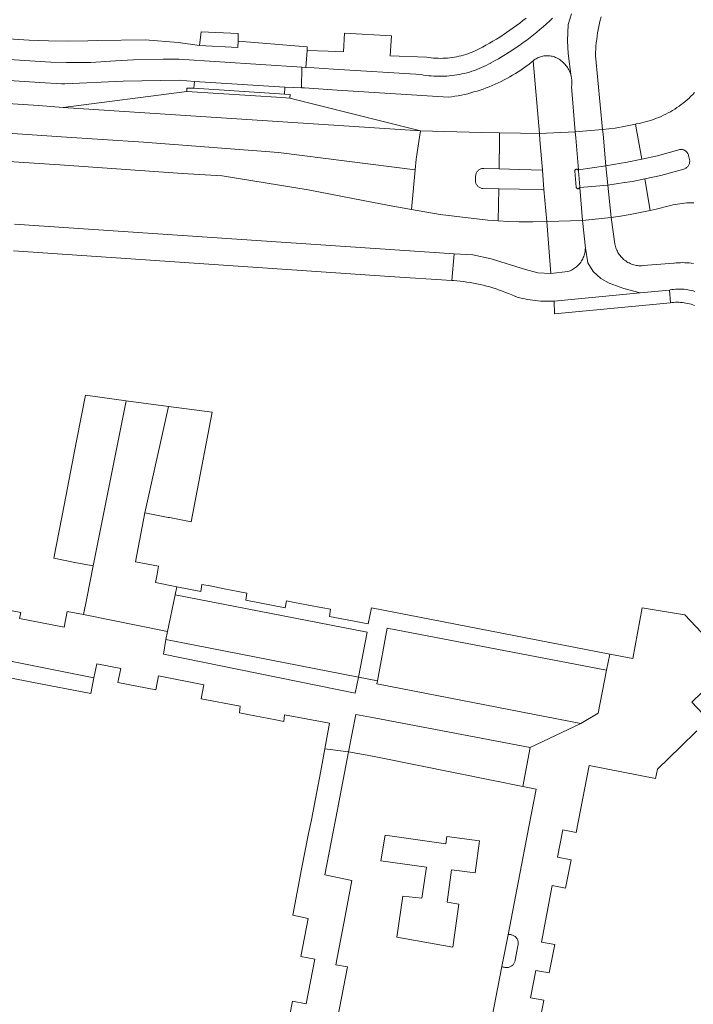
# Model space of a CAD drawing. Extents: x 146402 to 164798, y 455483 to 464134.
# Tile 314 of 575: x 158357 to 158442, y 460355 to 460479. Entities that reach past the tile are written whole.
import ezdxf

# ---------------------------------------------------------------- set-up
doc = ezdxf.new("R2010")
doc.units = 0
doc.header["$LTSCALE"] = 0.2
for name, color, linetype, lineweight in [('B-XX-VH-VERHARDING_ASFALT-GV', 252, 'CONTINUOUS', 18), ('B-XX-VH-VERHARDING_BETONSTRAATSTEEN-GV', 252, 'CONTINUOUS', 18), ('B-XX-VH-VERHARDING_TEGEL-GV', 252, 'CONTINUOUS', 18), ('B-XX-VH-VERHARDING_TEGEL_RUBBER-GV', 252, 'CONTINUOUS', 18)]:
    doc.layers.add(name, color=color, linetype=linetype, lineweight=lineweight)

msp = doc.modelspace()

# ---------------------------------------------------------------- linework, layer by layer
at = {"layer": 'B-XX-VH-VERHARDING_ASFALT-GV'}
for points in [[(158275.821, 460479.007), (158265.624, 460479.661), (158265.47, 460477.2), (158268.42, 460473.99), (158270.92, 460473.86), (158274.05, 460476.56), (158275.62, 460476.45), (158359.6, 460471.01), (158362.3, 460470.83), (158362.734, 460470.848), (158370.057, 460471.159), (158377.062, 460471.294), (158378.984, 460471.132), (158390.349, 460470.427), (158392.45, 460470.353), (158392.453, 460472.932), (158377.039, 460473.933), (158375.067, 460473.935), (158371.334, 460473.826), (158369.08, 460473.701), (158366.012, 460473.526), (158362.94, 460473.496), (158360.974, 460473.553), (158359.01, 460473.67)], [(158270.92, 460473.86), (158268.42, 460473.99), (158268.344, 460473.048), (158268.141, 460470.517), (158275.247, 460470.104), (158362.301, 460464.19), (158372.582, 460463.539), (158389.53, 460462.216), (158406.682, 460460.039), (158406.807, 460461.374), (158407.238, 460464.156), (158407.359, 460464.934), (158362.517, 460467.884), (158359.41, 460468.11), (158279.12, 460473.3), (158275.39, 460473.52), (158275.1, 460473.54), (158273.11, 460473.69)], [(158275.247, 460470.104), (158268.141, 460470.517), (158267.845, 460466.817), (158270.412, 460466.635), (158272.523, 460466.501), (158274.462, 460466.397), (158281.625, 460465.911), (158362.108, 460460.665), (158377.484, 460459.595), (158382.484, 460459.277), (158393.285, 460457.535), (158401.481, 460455.949), (158403.909, 460455.491), (158406.219, 460455.09), (158406.682, 460460.039), (158389.53, 460462.216), (158372.582, 460463.539), (158362.301, 460464.19)], [(158414.984, 460464.723), (158407.359, 460464.934), (158407.238, 460464.156), (158406.807, 460461.374), (158406.682, 460460.039), (158406.219, 460455.09), (158409.844, 460454.461), (158415.822, 460453.725), (158416.47, 460453.68), (158417.119, 460453.641), (158417.198, 460457.679), (158415.18, 460457.709), (158415.14, 460457.714), (158415.052, 460457.729), (158414.964, 460457.753), (158414.88, 460457.784), (158414.798, 460457.823), (158414.72, 460457.869), (158414.647, 460457.921), (158414.579, 460457.979), (158414.516, 460458.044), (158414.458, 460458.114), (158414.408, 460458.188), (158414.364, 460458.267), (158414.327, 460458.35), (158414.298, 460458.435), (158414.276, 460458.523), (158414.263, 460458.612), (158414.257, 460458.702), (158414.259, 460458.792), (158414.285, 460459.229), (158414.287, 460459.275), (158414.296, 460459.365), (158414.313, 460459.454), (158414.338, 460459.541), (158414.371, 460459.625), (158414.41, 460459.706), (158414.457, 460459.783), (158414.511, 460459.856), (158414.571, 460459.923), (158414.636, 460459.986), (158414.707, 460460.042), (158414.782, 460460.091), (158414.862, 460460.134), (158414.945, 460460.17), (158415.03, 460460.198), (158415.118, 460460.218), (158415.208, 460460.231), (158415.298, 460460.235), (158417.246, 460460.179), (158417.278, 460463.877), (158417.285, 460464.691)], [(158419.913, 460464.654), (158417.285, 460464.691), (158417.278, 460463.877), (158417.246, 460460.179), (158419.845, 460460.104), (158422.665, 460460.022), (158422.354, 460463.795), (158422.286, 460464.621)], [(158426.845, 460464.046), (158426.781, 460464.811), (158422.286, 460464.621), (158422.354, 460463.795), (158422.665, 460460.022), (158422.865, 460457.594), (158423.206, 460453.565), (158427.714, 460453.683), (158427.359, 460457.833), (158427.34, 460457.832), (158427.333, 460457.812), (158427.312, 460457.775), (158427.285, 460457.742), (158427.252, 460457.716), (158427.214, 460457.696), (158427.174, 460457.683), (158427.132, 460457.678), (158427.09, 460457.681), (158427.049, 460457.692), (158427.011, 460457.711), (158426.977, 460457.736), (158426.948, 460457.768), (158426.926, 460457.804), (158426.911, 460457.843), (158426.903, 460457.885), (158426.746, 460459.867), (158426.743, 460459.891), (158426.745, 460459.934), (158426.755, 460459.975), (158426.772, 460460.014), (158426.796, 460460.049), (158426.826, 460460.079), (158426.861, 460460.102), (158426.9, 460460.119), (158426.942, 460460.128), (158426.984, 460460.129), (158427.026, 460460.122), (158427.066, 460460.108), (158427.103, 460460.086), (158427.134, 460460.058), (158427.147, 460460.041), (158427.183, 460460.046)], [(158430.22, 460465.098), (158430.219, 460465.106), (158426.781, 460464.811), (158426.845, 460464.046), (158427.183, 460460.046), (158430.645, 460460.551), (158430.275, 460464.504)], [(158434.49, 460465.067), (158434.365, 460465.784), (158433.093, 460465.509), (158431.811, 460465.29), (158431.017, 460465.183), (158430.22, 460465.098), (158430.275, 460464.504), (158430.645, 460460.551), (158432.562, 460460.884), (158433.101, 460460.977), (158435.126, 460461.406)], [(158430.872, 460458.114), (158430.645, 460460.551), (158427.183, 460460.046), (158427.147, 460460.041), (158427.16, 460460.024), (158427.179, 460459.986), (158427.191, 460459.945), (158427.195, 460459.903), (158427.352, 460457.921), (158427.352, 460457.894), (158427.347, 460457.852), (158427.34, 460457.832), (158427.359, 460457.833)], [(158436.203, 460454.964), (158435.512, 460458.921), (158433.978, 460458.597), (158432.974, 460458.441), (158430.872, 460458.114), (158431.288, 460454.057), (158432.479, 460454.254), (158433.668, 460454.465), (158434.937, 460454.707)], [(158419.798, 460457.64), (158417.198, 460457.679), (158417.119, 460453.641), (158418.432, 460453.581), (158419.747, 460453.544), (158421.477, 460453.534), (158423.206, 460453.565), (158422.865, 460457.594)], [(158431.288, 460454.057), (158430.872, 460458.114), (158427.359, 460457.833), (158427.714, 460453.683)], [(158428.381, 460448.392), (158428.058, 460450.234), (158428.054, 460450.111), (158428.041, 460449.953), (158428.021, 460449.796), (158427.992, 460449.641), (158427.956, 460449.486), (158427.912, 460449.334), (158427.86, 460449.185), (158427.801, 460449.038), (158427.735, 460448.894), (158427.661, 460448.754), (158427.58, 460448.618), (158427.493, 460448.486), (158427.399, 460448.358), (158427.299, 460448.236), (158427.192, 460448.119), (158427.08, 460448.007), (158426.962, 460447.901), (158426.84, 460447.801), (158426.712, 460447.707), (158426.58, 460447.62), (158426.443, 460447.54), (158426.303, 460447.467), (158426.159, 460447.401), (158426.012, 460447.342), (158425.862, 460447.291), (158423.734, 460447.043), (158422.112, 460447.148), (158420.536, 460447.542), (158416.219, 460448.879), (158413.93, 460449.395), (158411.587, 460449.535), (158411.28, 460446.176), (158411.52, 460446.161), (158411.938, 460446.127), (158412.355, 460446.086), (158412.772, 460446.037), (158413.187, 460445.98), (158413.602, 460445.915), (158414.014, 460445.842), (158414.426, 460445.761), (158414.836, 460445.672), (158415.244, 460445.576), (158415.65, 460445.471), (158416.054, 460445.359), (158416.456, 460445.24), (158416.856, 460445.113), (158417.253, 460444.978), (158417.648, 460444.835), (158418.039, 460444.685), (158418.428, 460444.528), (158418.814, 460444.363), (158419.196, 460444.191), (158419.512, 460444.096), (158419.83, 460444.008), (158420.15, 460443.929), (158420.472, 460443.857), (158420.796, 460443.793), (158421.121, 460443.736), (158421.447, 460443.688), (158421.775, 460443.648), (158422.103, 460443.615), (158422.432, 460443.591), (158422.761, 460443.574), (158423.091, 460443.566), (158423.421, 460443.565), (158423.751, 460443.573), (158424.08, 460443.588), (158424.128, 460443.591), (158434.942, 460444.627), (158432.867, 460445.188), (158431.041, 460445.829), (158429.984, 460446.438), (158429.022, 460447.303)]]:
    msp.add_lwpolyline(points, close=True, dxfattribs=at)
for points in [[(158275.821, 460479.007), (158359.01, 460473.67), (158360.974, 460473.553), (158362.94, 460473.496), (158366.012, 460473.526), (158369.08, 460473.701), (158371.334, 460473.826), (158375.067, 460473.935), (158377.039, 460473.933), (158392.453, 460472.932), (158392.979, 460472.897), (158393.126, 460475.035), (158393.148, 460475.492), (158384.502, 460476.194), (158384.424, 460475.411), (158379.612, 460475.654), (158376.95, 460476.005), (158372.814, 460476.339), (158366.817, 460476.287), (158365.594, 460476.226), (158363.146, 460476.179), (158360.697, 460476.207), (158358.25, 460476.31), (158306.87, 460479.59)], [(158423.941, 460479.066), (158423.553, 460478.701), (158423.16, 460478.342), (158422.762, 460477.989), (158422.358, 460477.642), (158421.949, 460477.301), (158421.535, 460476.966), (158421.117, 460476.638), (158420.693, 460476.316), (158420.264, 460476), (158419.831, 460475.691), (158419.393, 460475.388), (158418.951, 460475.092), (158418.504, 460474.803), (158418.053, 460474.52), (158417.598, 460474.244), (158417.139, 460473.975), (158416.675, 460473.713), (158416.208, 460473.458), (158416.185, 460473.445), (158415.901, 460473.291), (158415.614, 460473.143), (158415.323, 460473.003), (158415.028, 460472.87), (158414.731, 460472.744), (158414.43, 460472.626), (158414.126, 460472.515), (158413.82, 460472.411), (158413.512, 460472.315), (158413.201, 460472.227), (158412.888, 460472.147), (158412.573, 460472.074), (158412.256, 460472.01), (158411.938, 460471.953), (158411.619, 460471.904), (158411.298, 460471.863), (158410.977, 460471.83), (158410.655, 460471.804), (158410.332, 460471.787), (158410.009, 460471.778), (158409.686, 460471.777), (158409.363, 460471.784), (158409.04, 460471.799), (158408.718, 460471.821), (158408.396, 460471.852), (158408.075, 460471.891), (158407.755, 460471.938), (158407.437, 460471.992), (158396.465, 460472.669), (158394.021, 460472.83), (158392.979, 460472.897), (158392.453, 460472.932), (158392.45, 460470.353), (158392.812, 460470.34), (158396.887, 460470.047), (158410.885, 460469.157), (158411.289, 460469.211), (158411.692, 460469.273), (158412.093, 460469.343), (158412.493, 460469.421), (158412.892, 460469.507), (158413.288, 460469.601), (158413.683, 460469.702), (158414.076, 460469.811), (158414.466, 460469.928), (158414.854, 460470.052), (158415.24, 460470.184), (158415.623, 460470.323), (158416.003, 460470.47), (158416.38, 460470.625), (158416.754, 460470.787), (158417.125, 460470.956), (158417.492, 460471.132), (158417.856, 460471.316), (158418.216, 460471.506), (158418.573, 460471.704), (158418.925, 460471.909), (158419.273, 460472.12), (158419.617, 460472.338), (158419.957, 460472.563), (158420.293, 460472.795), (158420.623, 460473.033), (158420.949, 460473.278), (158421.27, 460473.529), (158421.493, 460473.709), (158421.523, 460473.734), (158421.64, 460473.825), (158421.762, 460473.909), (158421.889, 460473.987), (158422.019, 460474.058), (158422.153, 460474.121), (158422.291, 460474.178), (158422.431, 460474.227), (158422.574, 460474.268), (158422.718, 460474.302), (158422.864, 460474.327), (158423.012, 460474.345), (158423.16, 460474.355), (158423.308, 460474.356), (158423.457, 460474.35), (158423.604, 460474.336), (158423.751, 460474.314), (158423.897, 460474.284), (158424.04, 460474.246), (158424.181, 460474.201), (158424.32, 460474.148), (158424.456, 460474.088), (158424.588, 460474.02), (158424.612, 460474.007), (158424.755, 460473.921), (158424.894, 460473.829), (158425.028, 460473.73), (158425.157, 460473.625), (158425.281, 460473.514), (158425.4, 460473.397), (158425.512, 460473.275), (158425.619, 460473.147), (158425.72, 460473.014), (158425.814, 460472.877), (158425.901, 460472.735), (158425.981, 460472.589), (158426.055, 460472.44), (158426.121, 460472.287), (158426.179, 460472.131), (158426.231, 460471.972), (158426.274, 460471.812), (158426.293, 460471.73), (158425.906, 460474.634), (158425.827, 460476.208), (158425.906, 460478.255), (158426.299, 460479.593)], [(158426.299, 460479.593), (158425.906, 460478.255), (158425.827, 460476.208), (158425.906, 460474.634), (158426.293, 460471.73), (158426.31, 460471.649), (158426.337, 460471.485), (158426.357, 460471.319), (158426.369, 460471.153), (158426.373, 460470.987), (158426.369, 460470.82), (158426.357, 460470.654), (158426.337, 460470.489), (158426.781, 460464.811), (158430.219, 460465.106), (158429.318, 460474.376), (158429.334, 460474.752), (158429.358, 460475.165), (158429.391, 460475.578), (158429.431, 460475.989), (158429.48, 460476.4), (158429.536, 460476.809), (158429.601, 460477.218), (158429.673, 460477.625), (158429.753, 460478.031), (158429.841, 460478.435), (158429.937, 460478.837), (158430.041, 460479.238)], [(158441.76, 460469.738), (158441.536, 460469.506), (158441.306, 460469.278), (158441.071, 460469.057), (158440.83, 460468.841), (158440.584, 460468.632), (158440.333, 460468.428), (158440.076, 460468.231), (158439.815, 460468.04), (158439.55, 460467.856), (158439.28, 460467.678), (158439.005, 460467.508), (158438.727, 460467.343), (158438.444, 460467.187), (158438.158, 460467.036), (158437.868, 460466.894), (158437.574, 460466.758), (158437.278, 460466.629), (158436.978, 460466.508), (158436.675, 460466.395), (158436.37, 460466.289), (158436.062, 460466.19), (158435.752, 460466.1), (158435.439, 460466.016), (158435.125, 460465.941), (158434.809, 460465.874), (158434.491, 460465.814), (158434.428, 460465.799), (158434.365, 460465.784), (158434.49, 460465.067), (158435.126, 460461.406), (158437.105, 460461.825), (158439.801, 460462.566), (158439.88, 460462.584), (158439.968, 460462.596), (158440.056, 460462.6), (158440.145, 460462.597), (158440.232, 460462.585), (158440.319, 460462.565), (158440.403, 460462.538), (158440.484, 460462.503), (158440.562, 460462.461), (158440.635, 460462.412), (158440.705, 460462.357), (158440.768, 460462.295), (158440.826, 460462.228), (158440.878, 460462.157), (158440.923, 460462.08), (158440.961, 460462.001), (158440.991, 460461.917), (158441.014, 460461.832), (158441.141, 460461.332), (158441.146, 460461.304), (158441.155, 460461.212), (158441.156, 460461.12), (158441.149, 460461.028), (158441.135, 460460.938), (158441.112, 460460.849), (158441.082, 460460.762), (158441.044, 460460.678), (158441, 460460.598), (158440.948, 460460.522), (158440.89, 460460.45), (158440.826, 460460.384), (158440.757, 460460.324), (158440.682, 460460.27), (158440.603, 460460.223), (158440.521, 460460.183), (158440.435, 460460.15), (158437.532, 460459.348), (158435.512, 460458.921), (158436.203, 460454.964), (158436.584, 460455.044), (158436.964, 460455.126), (158438.589, 460455.527), (158438.759, 460455.572), (158439.045, 460455.642), (158439.333, 460455.703), (158439.623, 460455.758), (158439.914, 460455.804), (158440.206, 460455.842), (158440.499, 460455.872), (158440.793, 460455.894), (158441.087, 460455.908), (158441.382, 460455.915), (158441.676, 460455.913)], [(158441.623, 460448.308), (158441.356, 460448.344), (158441.087, 460448.372), (158440.818, 460448.392), (158440.548, 460448.405), (158440.278, 460448.409), (158440.008, 460448.405), (158439.738, 460448.394), (158439.468, 460448.374), (158439.2, 460448.346), (158439.149, 460448.34), (158435.297, 460448.036), (158435.267, 460448.034), (158435.105, 460448.025), (158434.943, 460448.024), (158434.781, 460448.031), (158434.62, 460448.046), (158434.459, 460448.07), (158434.3, 460448.101), (158434.143, 460448.139), (158433.987, 460448.186), (158433.834, 460448.24), (158433.685, 460448.302), (158433.538, 460448.371), (158433.395, 460448.447), (158433.255, 460448.53), (158433.12, 460448.62), (158432.99, 460448.716), (158432.865, 460448.819), (158432.744, 460448.928), (158432.63, 460449.042), (158432.521, 460449.163), (158432.418, 460449.288), (158432.321, 460449.418), (158432.231, 460449.553), (158432.148, 460449.692), (158432.071, 460449.835), (158432.002, 460449.982), (158431.94, 460450.132), (158431.886, 460450.284), (158431.839, 460450.44), (158431.8, 460450.597), (158431.769, 460450.756), (158431.288, 460454.057), (158427.714, 460453.683), (158428.058, 460450.234), (158428.381, 460448.392), (158429.022, 460447.303), (158429.984, 460446.438), (158431.041, 460445.829), (158432.867, 460445.188), (158434.942, 460444.627), (158438.602, 460444.978), (158438.692, 460444.995), (158438.913, 460445.033), (158439.135, 460445.062), (158439.358, 460445.083), (158439.582, 460445.097), (158439.806, 460445.102), (158440.031, 460445.099), (158440.255, 460445.089), (158440.478, 460445.07), (158440.701, 460445.043), (158440.923, 460445.009), (158441.143, 460444.967), (158441.361, 460444.916), (158441.578, 460444.859), (158441.793, 460444.793)], [(158356.27, 460449.904), (158403.474, 460446.678), (158411.28, 460446.176), (158411.587, 460449.535), (158356.408, 460453.254)]]:
    msp.add_lwpolyline(points, dxfattribs=at)
at = {"layer": 'B-XX-VH-VERHARDING_BETONSTRAATSTEEN-GV'}
for points in [[(158389.95, 460469.12), (158378.034, 460469.853), (158362.517, 460467.884), (158407.359, 460464.934), (158390.974, 460469.045)], [(158378.932, 460470.273), (158378.032, 460470.305), (158378.034, 460469.853), (158389.95, 460469.12), (158390.974, 460469.045), (158391.002, 460469.478), (158390.292, 460469.557)], [(158440.145, 460462.597), (158440.056, 460462.6), (158439.968, 460462.596), (158439.88, 460462.584), (158439.801, 460462.566), (158437.105, 460461.825), (158435.126, 460461.406), (158433.101, 460460.977), (158432.562, 460460.884), (158430.645, 460460.551), (158430.872, 460458.114), (158432.974, 460458.441), (158433.978, 460458.597), (158435.512, 460458.921), (158437.532, 460459.348), (158440.435, 460460.15), (158440.521, 460460.183), (158440.603, 460460.223), (158440.682, 460460.27), (158440.757, 460460.324), (158440.826, 460460.384), (158440.89, 460460.45), (158440.948, 460460.522), (158441, 460460.598), (158441.044, 460460.678), (158441.082, 460460.762), (158441.112, 460460.849), (158441.135, 460460.938), (158441.149, 460461.028), (158441.156, 460461.12), (158441.155, 460461.212), (158441.146, 460461.304), (158441.141, 460461.332), (158441.014, 460461.832), (158440.991, 460461.917), (158440.961, 460462.001), (158440.923, 460462.08), (158440.878, 460462.157), (158440.826, 460462.228), (158440.768, 460462.295), (158440.705, 460462.357), (158440.635, 460462.412), (158440.562, 460462.461), (158440.484, 460462.503), (158440.403, 460462.538), (158440.319, 460462.565), (158440.232, 460462.585)], [(158417.246, 460460.179), (158415.298, 460460.235), (158415.208, 460460.231), (158415.118, 460460.218), (158415.03, 460460.198), (158414.945, 460460.17), (158414.862, 460460.134), (158414.782, 460460.091), (158414.707, 460460.042), (158414.636, 460459.986), (158414.571, 460459.923), (158414.511, 460459.856), (158414.457, 460459.783), (158414.41, 460459.706), (158414.371, 460459.625), (158414.338, 460459.541), (158414.313, 460459.454), (158414.296, 460459.365), (158414.287, 460459.275), (158414.285, 460459.229), (158414.259, 460458.792), (158414.257, 460458.702), (158414.263, 460458.612), (158414.276, 460458.523), (158414.298, 460458.435), (158414.327, 460458.35), (158414.364, 460458.267), (158414.408, 460458.188), (158414.458, 460458.114), (158414.516, 460458.044), (158414.579, 460457.979), (158414.647, 460457.921), (158414.72, 460457.869), (158414.798, 460457.823), (158414.88, 460457.784), (158414.964, 460457.753), (158415.052, 460457.729), (158415.14, 460457.714), (158415.18, 460457.709), (158417.198, 460457.679), (158419.798, 460457.64), (158422.865, 460457.594), (158422.665, 460460.022), (158419.845, 460460.104)], [(158427.026, 460460.122), (158426.984, 460460.129), (158426.942, 460460.128), (158426.9, 460460.119), (158426.861, 460460.102), (158426.826, 460460.079), (158426.796, 460460.049), (158426.772, 460460.014), (158426.755, 460459.975), (158426.745, 460459.934), (158426.743, 460459.891), (158426.746, 460459.867), (158426.903, 460457.885), (158426.911, 460457.843), (158426.926, 460457.804), (158426.948, 460457.768), (158426.977, 460457.736), (158427.011, 460457.711), (158427.049, 460457.692), (158427.09, 460457.681), (158427.132, 460457.678), (158427.174, 460457.683), (158427.214, 460457.696), (158427.252, 460457.716), (158427.285, 460457.742), (158427.312, 460457.775), (158427.333, 460457.812), (158427.34, 460457.832), (158427.347, 460457.852), (158427.352, 460457.894), (158427.352, 460457.921), (158427.195, 460459.903), (158427.191, 460459.945), (158427.179, 460459.986), (158427.16, 460460.024), (158427.147, 460460.041), (158427.134, 460460.058), (158427.103, 460460.086), (158427.066, 460460.108)], [(158438.725, 460443.386), (158438.602, 460444.978), (158434.942, 460444.627), (158424.128, 460443.591), (158424.196, 460441.974)], [(158370.441, 460431.1), (158365.31, 460431.79), (158364.178, 460426.058), (158362.701, 460418.209), (158361.35, 460411.33), (158364.2, 460410.78), (158366.29, 460410.37)], [(158375.728, 460430.39), (158370.441, 460431.1), (158366.29, 460410.37), (158365.5, 460406.34), (158365.09, 460404.27), (158375.615, 460402.159), (158376.58, 460406.74), (158376.77, 460407.76), (158374.107, 460408.282), (158374.307, 460409.332), (158374.5, 460410.33), (158371.588, 460410.892), (158372.782, 460417.032)], [(158381.23, 460429.65), (158375.728, 460430.39), (158372.782, 460417.032), (158375.68, 460416.47), (158375.86, 460416.435), (158378.58, 460415.91), (158379.34, 460419.83)], [(158366.381, 460396.331), (158337.048, 460402.201), (158336.727, 460400.067), (158336.721, 460400.033), (158339.32, 460399.57), (158346.78, 460398.14), (158351.374, 460397.225), (158355.828, 460396.355), (158358.57, 460395.82), (158365.98, 460394.372)], [(158399.59, 460396.43), (158375.4, 460401.14), (158375.107, 460399.325), (158399.161, 460394.426)], [(158401.56, 460391.313), (158399.237, 460391.753), (158398.34, 460387.07), (158400.689, 460386.625), (158402.19, 460386.34), (158416.49, 460383.46), (158420.231, 460382.719), (158421.14, 460387.604)], [(158418.644, 460364.147), (158418.55, 460364.151), (158418.456, 460364.148), (158418.363, 460364.136), (158418.349, 460364.134), (158417.59, 460360.152), (158417.674, 460360.109), (158417.762, 460360.072), (158417.852, 460360.044), (158417.945, 460360.023), (158418.039, 460360.01), (158418.134, 460360.004), (158418.229, 460360.007), (158418.323, 460360.018), (158418.416, 460360.037), (158418.507, 460360.063), (158418.596, 460360.097), (158418.681, 460360.139), (158418.763, 460360.187), (158418.84, 460360.242), (158418.912, 460360.304), (158418.979, 460360.371), (158419.04, 460360.444), (158419.095, 460360.521), (158419.143, 460360.603), (158419.184, 460360.689), (158419.217, 460360.777), (158419.243, 460360.869), (158419.255, 460360.925), (158419.592, 460362.713), (158419.617, 460362.804), (158419.634, 460362.896), (158419.643, 460362.989), (158419.644, 460363.083), (158419.637, 460363.177), (158419.622, 460363.269), (158419.6, 460363.361), (158419.569, 460363.449), (158419.532, 460363.535), (158419.487, 460363.618), (158419.435, 460363.696), (158419.377, 460363.769), (158419.313, 460363.838), (158419.243, 460363.9), (158419.168, 460363.957), (158419.088, 460364.007), (158419.005, 460364.05), (158418.918, 460364.085), (158418.828, 460364.114), (158418.737, 460364.134)]]:
    msp.add_lwpolyline(points, close=True, dxfattribs=at)
for points in [[(158441.793, 460444.793), (158441.578, 460444.859), (158441.361, 460444.916), (158441.143, 460444.967), (158440.923, 460445.009), (158440.701, 460445.043), (158440.478, 460445.07), (158440.255, 460445.089), (158440.031, 460445.099), (158439.806, 460445.102), (158439.582, 460445.097), (158439.358, 460445.083), (158439.135, 460445.062), (158438.913, 460445.033), (158438.692, 460444.995), (158438.602, 460444.978), (158438.725, 460443.386), (158438.91, 460443.409), (158439.131, 460443.429), (158439.352, 460443.44), (158439.573, 460443.444), (158439.795, 460443.44), (158440.016, 460443.428), (158440.237, 460443.408), (158440.457, 460443.38), (158440.675, 460443.344), (158440.892, 460443.3), (158441.108, 460443.248), (158441.321, 460443.189), (158441.532, 460443.122), (158441.741, 460443.047)], [(158337.048, 460402.201), (158366.381, 460396.331), (158366.74, 460398.08), (158369.74, 460397.5), (158369.4, 460395.74), (158374.15, 460394.82), (158374.49, 460396.59), (158380.18, 460395.48), (158379.82, 460393.712), (158384.75, 460392.78), (158384.66, 460391.95), (158385.69, 460391.75), (158387.46, 460391.41), (158389.22, 460391.06), (158390.21, 460390.87), (158390.31, 460391.72), (158395.96, 460390.65), (158395.378, 460387.458), (158398.34, 460387.07), (158399.237, 460391.753), (158401.56, 460391.313), (158421.14, 460387.604), (158427.5, 460390.62), (158401.88, 460395.59), (158401.96, 460395.95), (158399.59, 460396.43), (158399.161, 460394.426), (158375.107, 460399.325), (158375.4, 460401.14), (158375.615, 460402.159), (158365.09, 460404.27), (158363.01, 460404.65), (158362.63, 460402.71), (158357.05, 460403.79), (158357.22, 460404.55), (158356.13, 460404.76)], [(158442.63, 460402.04), (158440.529, 460404.227), (158440.509, 460404.23), (158435.191, 460405.107), (158434, 460398.77), (158431.123, 460399.327), (158430.73, 460397.31), (158429.68, 460391.9), (158427.5, 460390.62), (158421.14, 460387.604), (158420.231, 460382.719), (158421.89, 460382.39), (158420.968, 460377.638), (158418.349, 460364.134), (158418.363, 460364.136), (158418.456, 460364.148), (158418.55, 460364.151), (158418.644, 460364.147), (158418.737, 460364.134), (158418.828, 460364.114), (158418.918, 460364.085), (158419.005, 460364.05), (158419.088, 460364.007), (158419.168, 460363.957), (158419.243, 460363.9), (158419.313, 460363.838), (158419.377, 460363.769), (158419.435, 460363.696), (158419.487, 460363.618), (158419.532, 460363.535), (158419.569, 460363.449), (158419.6, 460363.361), (158419.622, 460363.269), (158419.637, 460363.177), (158419.644, 460363.083), (158419.643, 460362.989), (158419.634, 460362.896), (158419.617, 460362.804), (158419.592, 460362.713), (158419.255, 460360.925), (158419.243, 460360.869), (158419.217, 460360.777), (158419.184, 460360.689), (158419.143, 460360.603), (158419.095, 460360.521), (158419.04, 460360.444), (158418.979, 460360.371), (158418.912, 460360.304), (158418.84, 460360.242), (158418.763, 460360.187), (158418.681, 460360.139), (158418.596, 460360.097), (158418.507, 460360.063), (158418.416, 460360.037), (158418.323, 460360.018), (158418.229, 460360.007), (158418.134, 460360.004), (158418.039, 460360.01), (158417.945, 460360.023), (158417.852, 460360.044), (158417.762, 460360.072), (158417.674, 460360.109), (158417.59, 460360.152), (158416.123, 460352.563)], [(158443.497, 460391.073), (158441.44, 460393.3), (158451.67, 460403.21)], [(158421.21, 460347.38), (158422.86, 460355.9), (158421.19, 460356.22), (158421.85, 460359.66), (158423.52, 460359.34), (158424.21, 460362.89), (158422.54, 460363.21), (158423.9, 460370.28), (158425.57, 460369.96), (158426.26, 460373.53), (158424.58, 460373.85), (158425.24, 460377.29), (158426.92, 460376.96), (158428.54, 460385.33), (158436.879, 460383.722), (158437.1, 460384.88), (158439.978, 460387.671), (158442.06, 460389.69)], [(158394.029, 460338.49), (158398.2, 460360.08), (158396.74, 460360.35), (158397.9, 460366.46), (158398.76, 460370.93), (158395.36, 460371.62), (158396.95, 460379.81), (158398.34, 460387.07), (158395.378, 460387.458), (158394.87, 460384.67), (158393.67, 460378.53), (158393.322, 460376.803), (158392.43, 460372.35), (158391.879, 460369.452), (158391.33, 460366.56), (158393.27, 460366.15), (158392.36, 460361.39), (158394.1, 460361.05), (158393.03, 460355.46), (158391.29, 460355.79), (158390.35, 460350.87)]]:
    msp.add_lwpolyline(points, dxfattribs=at)
at = {"layer": 'B-XX-VH-VERHARDING_TEGEL-GV'}
msp.add_lwpolyline([(158420.608, 460479.081), (158420.214, 460478.762), (158419.817, 460478.449), (158419.414, 460478.142), (158419.006, 460477.842), (158418.593, 460477.548), (158418.177, 460477.261), (158417.755, 460476.98), (158417.329, 460476.706), (158416.899, 460476.439), (158416.465, 460476.179), (158416.026, 460475.925), (158415.584, 460475.679), (158415.138, 460475.439), (158414.917, 460475.316), (158414.658, 460475.18), (158414.396, 460475.052), (158414.13, 460474.931), (158413.861, 460474.817), (158413.589, 460474.711), (158413.314, 460474.612), (158413.037, 460474.52), (158412.757, 460474.437), (158412.475, 460474.361), (158412.191, 460474.292), (158411.905, 460474.232), (158411.618, 460474.179), (158411.33, 460474.134), (158411.04, 460474.098), (158410.749, 460474.069), (158410.458, 460474.048), (158410.166, 460474.035), (158409.874, 460474.03), (158409.582, 460474.033), (158409.29, 460474.044), (158408.999, 460474.063), (158408.708, 460474.09), (158408.418, 460474.125), (158408.129, 460474.168), (158403.577, 460474.334), (158403.727, 460476.842), (158397.843, 460477.182), (158397.701, 460474.835), (158395.778, 460474.945), (158393.126, 460475.035), (158392.979, 460472.897), (158394.021, 460472.83), (158396.465, 460472.669), (158407.437, 460471.992), (158407.755, 460471.938), (158408.075, 460471.891), (158408.396, 460471.852), (158408.718, 460471.821), (158409.04, 460471.799), (158409.363, 460471.784), (158409.686, 460471.777), (158410.009, 460471.778), (158410.332, 460471.787), (158410.655, 460471.804), (158410.977, 460471.83), (158411.298, 460471.863), (158411.619, 460471.904), (158411.938, 460471.953), (158412.256, 460472.01), (158412.573, 460472.074), (158412.888, 460472.147), (158413.201, 460472.227), (158413.512, 460472.315), (158413.82, 460472.411), (158414.126, 460472.515), (158414.43, 460472.626), (158414.731, 460472.744), (158415.028, 460472.87), (158415.323, 460473.003), (158415.614, 460473.143), (158415.901, 460473.291), (158416.185, 460473.445), (158416.208, 460473.458), (158416.675, 460473.713), (158417.139, 460473.975), (158417.598, 460474.244), (158418.053, 460474.52), (158418.504, 460474.803), (158418.951, 460475.092), (158419.393, 460475.388), (158419.831, 460475.691), (158420.264, 460476), (158420.693, 460476.316), (158421.117, 460476.638), (158421.535, 460476.966), (158421.949, 460477.301), (158422.358, 460477.642), (158422.762, 460477.989), (158423.16, 460478.342), (158423.553, 460478.701), (158423.941, 460479.066)], dxfattribs=at)
for points in [[(158384.49, 460477.141), (158379.824, 460477.36), (158379.612, 460475.654), (158384.424, 460475.411), (158384.502, 460476.194)], [(158423.457, 460474.35), (158423.308, 460474.356), (158423.16, 460474.355), (158423.012, 460474.345), (158422.864, 460474.327), (158422.718, 460474.302), (158422.574, 460474.268), (158422.431, 460474.227), (158422.291, 460474.178), (158422.153, 460474.121), (158422.019, 460474.058), (158421.889, 460473.987), (158421.762, 460473.909), (158421.64, 460473.825), (158421.523, 460473.734), (158421.493, 460473.709), (158422.286, 460464.621), (158426.781, 460464.811), (158426.337, 460470.489), (158426.357, 460470.654), (158426.369, 460470.82), (158426.373, 460470.987), (158426.369, 460471.153), (158426.357, 460471.319), (158426.337, 460471.485), (158426.31, 460471.649), (158426.293, 460471.73), (158426.274, 460471.812), (158426.231, 460471.972), (158426.179, 460472.131), (158426.121, 460472.287), (158426.055, 460472.44), (158425.981, 460472.589), (158425.901, 460472.735), (158425.814, 460472.877), (158425.72, 460473.014), (158425.619, 460473.147), (158425.512, 460473.275), (158425.4, 460473.397), (158425.281, 460473.514), (158425.157, 460473.625), (158425.028, 460473.73), (158424.894, 460473.829), (158424.755, 460473.921), (158424.612, 460474.007), (158424.588, 460474.02), (158424.456, 460474.088), (158424.32, 460474.148), (158424.181, 460474.201), (158424.04, 460474.246), (158423.897, 460474.284), (158423.751, 460474.314), (158423.604, 460474.336)], [(158390.349, 460470.427), (158378.984, 460471.132), (158378.932, 460470.273), (158390.292, 460469.557)], [(158428.058, 460450.234), (158427.714, 460453.683), (158423.206, 460453.565), (158423.734, 460447.043), (158425.862, 460447.291), (158426.012, 460447.342), (158426.159, 460447.401), (158426.303, 460447.467), (158426.443, 460447.54), (158426.58, 460447.62), (158426.712, 460447.707), (158426.84, 460447.801), (158426.962, 460447.901), (158427.08, 460448.007), (158427.192, 460448.119), (158427.299, 460448.236), (158427.399, 460448.358), (158427.493, 460448.486), (158427.58, 460448.618), (158427.661, 460448.754), (158427.735, 460448.894), (158427.801, 460449.038), (158427.86, 460449.185), (158427.912, 460449.334), (158427.956, 460449.486), (158427.992, 460449.641), (158428.021, 460449.796), (158428.041, 460449.953), (158428.054, 460450.111)], [(158380.96, 460407.86), (158379.91, 460408.06), (158379.78, 460407.18), (158376.77, 460407.76), (158376.58, 460406.74), (158400.66, 460402.05), (158399.59, 460396.43), (158401.96, 460395.95), (158403.17, 460402.58), (158430.73, 460397.31), (158431.123, 460399.327), (158401.2, 460405.11), (158400.811, 460403.106), (158395.93, 460404.05), (158396.08, 460404.94), (158395.1, 460405.13), (158393.33, 460405.47), (158391.57, 460405.81), (158390.54, 460406.01), (158390.38, 460405.12), (158385.44, 460406.08), (158385.58, 460406.97), (158384.5, 460407.18), (158382.73, 460407.52)]]:
    msp.add_lwpolyline(points, close=True, dxfattribs=at)
at = {"layer": 'B-XX-VH-VERHARDING_TEGEL_RUBBER-GV'}
msp.add_lwpolyline([(158410.553, 460375.516), (158402.948, 460376.624), (158402.395, 460373.409), (158408.107, 460372.613), (158407.537, 460368.714), (158405.144, 460368.959), (158404.384, 460363.805), (158411.436, 460362.548), (158412.191, 460367.978), (158410.722, 460368.192), (158411.265, 460372.244), (158414.215, 460371.872), (158414.766, 460375.907), (158410.691, 460376.431)], close=True, dxfattribs=at)

doc.saveas('drawing.dxf')
